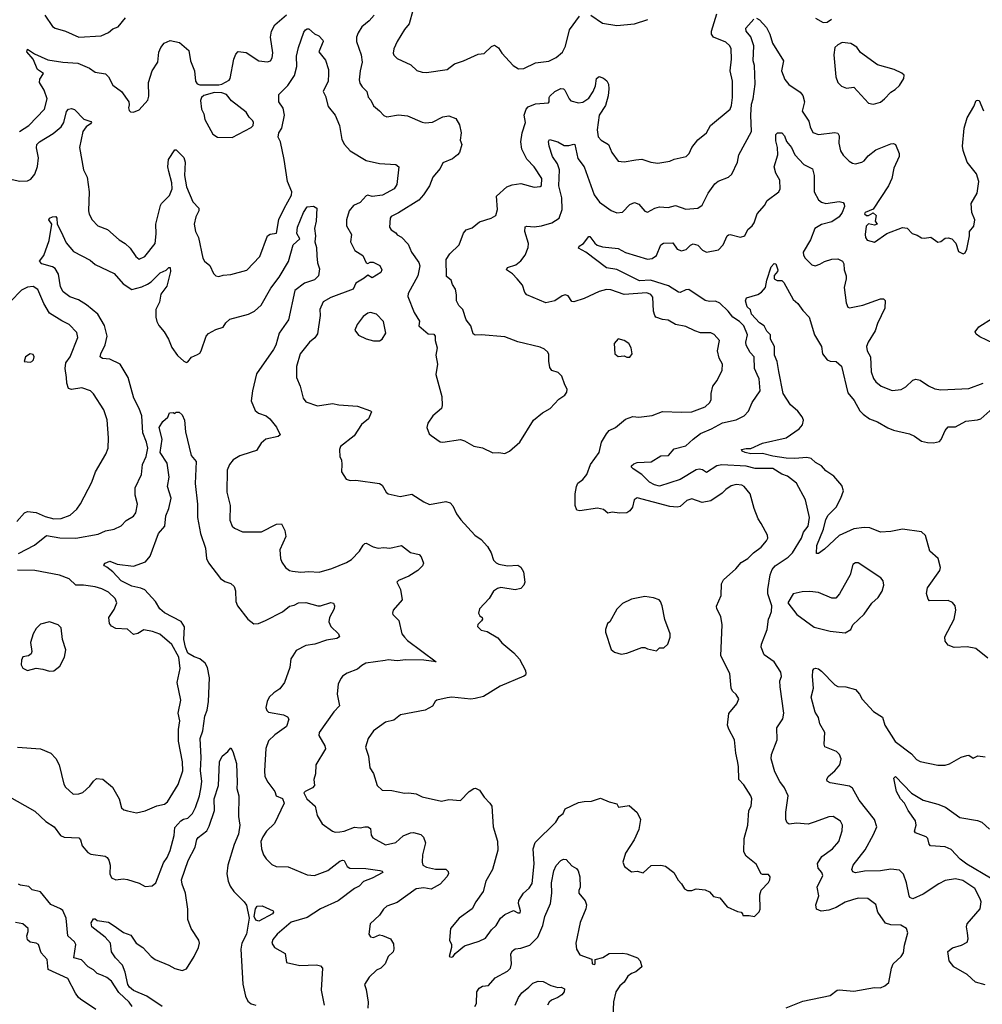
# Model space of a CAD drawing. Extents: x 1690054 to 1842981, y 782881 to 914114.
# Tile 575 of 656: x 1791043 to 1797577, y 868550 to 875233. Entities that reach past the tile are written whole.
import ezdxf

# ---------------------------------------------------------------- set-up
doc = ezdxf.new("R2010")
doc.units = 0

msp = doc.modelspace()

# ---------------------------------------------------------------- linework, layer by layer
at = {"layer": '0CON10XD'}
for points in [[(1791916.2, 874806.2), (1791941.8, 874885), (1791980, 874945), (1791987.3, 875012.7), (1792002, 875045), (1792023.8, 875075), (1792065, 875092.5), (1792127.7, 875077.7), (1792192, 875025), (1792203.1, 874955), (1792230, 874885), (1792236.9, 874815), (1792248, 874798), (1792265, 874790.5), (1792395, 874791.1), (1792415, 874795.6), (1792465, 874822.9), (1792471.9, 874835), (1792495.5, 874964.5), (1792510.3, 874999.7), (1792525, 875016.7), (1792579.5, 875009.5), (1792665, 874954), (1792725, 874946.2), (1792745, 874953.8), (1792757.5, 874975), (1792761.7, 875008.3), (1792744.6, 875114.6), (1792751.2, 875155), (1792775, 875199.2), (1792855, 875266.2)], [(1793448, 875265), (1793415.6, 875225), (1793365.6, 875185), (1793340, 875145), (1793330, 875115), (1793329.2, 875085), (1793359.6, 874995), (1793367.9, 874945), (1793353.1, 874885), (1793347.3, 874825), (1793351.8, 874801.8), (1793366.7, 874776.7), (1793400, 874745), (1793408.3, 874708.3), (1793427, 874687), (1793445, 874648), (1793486.2, 874615), (1793515, 874582.5), (1793535, 874573.3), (1793615, 874588.1), (1793675, 874581.5), (1793775, 874536.7), (1793795, 874533.3), (1793845, 874538.1), (1793915, 874573.1), (1793955, 874581.4), (1794002.4, 874562.4), (1794029.2, 874519.2), (1794040.5, 874465), (1794033.6, 874415), (1794043.5, 874385), (1794027.2, 874332.8), (1794014, 874315), (1793980.2, 874289.8), (1793915, 874261.2), (1793896.6, 874223.4), (1793848, 874165), (1793825.6, 874105), (1793783.6, 874043.6), (1793751.7, 874008.3), (1793615, 873921.2), (1793565, 873897.5), (1793557.5, 873885), (1793553.8, 873825), (1793565, 873806.7), (1793595.9, 873785.9), (1793605, 873772.5), (1793635, 873757.5), (1793680.6, 873710.6), (1793701.4, 873655), (1793752.5, 873585), (1793758.3, 873561.7), (1793744.4, 873495), (1793680, 873375), (1793678, 873355), (1793720, 873245), (1793756.4, 873186.4), (1793752.5, 873155), (1793815, 873100), (1793855, 873097.5), (1793862.5, 873085), (1793863.3, 873055), (1793876.2, 873005), (1793866.7, 872955), (1793878.8, 872895), (1793867.5, 872825), (1793908.8, 872675), (1793911.2, 872615), (1793906.8, 872593.2), (1793846.7, 872545), (1793812.5, 872495), (1793806.7, 872465), (1793822.5, 872422.5), (1793835, 872410), (1793897.3, 872367.3), (1793915.6, 872364.4), (1794035, 872384), (1794062.5, 872375), (1794125, 872338.8), (1794185, 872326.7), (1794255, 872292.5), (1794295, 872296.2), (1794335, 872287.5), (1794366.4, 872303.6), (1794437.5, 872365), (1794530, 872515), (1794592.5, 872565), (1794643.3, 872595), (1794702.3, 872657.7), (1794742.5, 872685), (1794757.5, 872705), (1794760, 872725), (1794742.5, 872755), (1794723.6, 872813.6), (1794698.3, 872838.3), (1794655, 872852.5), (1794641.7, 872871.7), (1794633.6, 872916.4), (1794635, 872960), (1794627.3, 872977.3), (1794605, 872996.2), (1794575, 873011.2), (1794425, 873047.1), (1794335, 873080), (1794175, 873094.2), (1794135, 873092), (1794121.2, 873101.2), (1794104.2, 873154.2), (1794073.3, 873195), (1794050, 873265), (1794023.9, 873293.9), (1794007.5, 873325), (1794008.8, 873365), (1794001.2, 873405), (1793981.2, 873435), (1793972.5, 873465), (1793940.7, 873490.7), (1793937.5, 873605), (1793962.5, 873645), (1794025.6, 873704.4), (1794055, 873783.3), (1794072.3, 873807.7), (1794115, 873821.2), (1794165, 873860), (1794243.9, 873886.1), (1794273.8, 873905), (1794285.8, 873945), (1794280, 874035), (1794350.4, 874099.6), (1794385, 874111.9), (1794445, 874121.1), (1794535, 874096.2), (1794575, 874100), (1794585, 874107.5), (1794587.5, 874155), (1794534.4, 874235), (1794486, 874286), (1794451.5, 874355), (1794445.3, 874405), (1794453.9, 874465), (1794475.4, 874535), (1794467.2, 874585), (1794480.8, 874625), (1794495, 874641.5), (1794545, 874662.5), (1794631.2, 874668.8), (1794637.5, 874675), (1794636.2, 874705), (1794641.2, 874715), (1794675, 874745.8), (1794716.4, 874766.4), (1794733.6, 874763.6), (1794742.5, 874755), (1794772, 874695), (1794783.4, 874683.4), (1794835, 874668.1), (1794865, 874673.3), (1794905, 874701.1), (1794934.5, 874745), (1794952.1, 874785), (1794957.5, 874835), (1794975, 874847.5), (1795005, 874836.9), (1795027.8, 874817.8), (1795038.6, 874795), (1795042.2, 874765), (1795036.6, 874716.6), (1795019.1, 874650.9), (1794975.7, 874584.3), (1794962.1, 874485), (1794969.1, 874439.1), (1794990.8, 874415), (1795039.2, 874385), (1795061.7, 874331.7), (1795105, 874273.8), (1795145, 874269.2), (1795225, 874281.9), (1795265, 874286.7), (1795326.5, 874266.5), (1795375, 874260), (1795455, 874273.1), (1795485, 874286.9), (1795566.2, 874305), (1795587.1, 874325), (1795605.8, 874365), (1795645, 874418.8), (1795704.3, 874465.7), (1795732, 874515), (1795866, 874625), (1795875, 874650), (1795881.5, 874705), (1795882.2, 874815), (1795864.4, 874885), (1795874.4, 874965), (1795872.2, 875035), (1795861.9, 875055), (1795835, 875080), (1795752.9, 875115), (1795737.8, 875135), (1795737.5, 875155), (1795775, 875274)], [(1793711.2, 875295), (1793686.2, 875205), (1793655, 875167.5), (1793606, 875085), (1793582.9, 875035), (1793578.6, 875005), (1793582.2, 874992.2), (1793605, 874970), (1793697.4, 874927.4), (1793739.1, 874889.1), (1793775, 874876.9), (1793805, 874874.5)], [(1794920, 875265), (1794999.1, 875209.1), (1795095, 875192.9), (1795215.6, 875204.4), (1795305.9, 875234.1)], [(1791212.8, 875262.8), (1791265, 875187.5), (1791284.6, 875174.6), (1791355, 875155.4), (1791445, 875114.5), (1791595, 875124.2), (1791645, 875147.1), (1791675, 875170.8), (1791711.2, 875185), (1791761.2, 875245)], [(1793805, 874874.5), (1793943.9, 874896.1), (1793995, 874934), (1794055, 874952.9), (1794155, 874998.8), (1794195, 875003.3), (1794245, 875051.2), (1794265, 875060), (1794292.7, 875042.7), (1794315, 875006.2), (1794393.4, 874923.4), (1794428.8, 874898.8), (1794465, 874902.5), (1794545, 874940.8), (1794635, 874950.8), (1794685, 874977.5), (1794727.2, 875012.8), (1794747.4, 875052.6), (1794775.6, 875165), (1794842.6, 875257.4)], [(1795915, 870202.5), (1795903.3, 870255), (1795895.7, 870345), (1795856.6, 870416.6), (1795848.1, 870445), (1795857, 870523), (1795910.5, 870589.5), (1795923, 870623), (1795905, 870652.5), (1795880, 870675), (1795871.2, 870695), (1795862, 870795), (1795802.5, 870915), (1795812, 871125), (1795801.7, 871181.7), (1795773.8, 871235), (1795771.7, 871251.7), (1795804.2, 871325), (1795807.1, 871405), (1795819.7, 871430.3), (1795904.2, 871505), (1795940.6, 871549.4), (1795985, 871575.7), (1796024.6, 871615.4), (1796076.5, 871653.5), (1796111.9, 871695), (1796120, 871715), (1796118.6, 871735), (1796075, 871814.2), (1796055.6, 871845), (1796028.6, 871915), (1796001.4, 872015), (1795960, 872065), (1795945, 872074.2), (1795905, 872077.5), (1795871.7, 872068.3), (1795835.7, 872044.3), (1795811.7, 872018.3), (1795735, 871967.8), (1795675, 871956.9), (1795605, 871981.4), (1795571.4, 871968.6), (1795525, 871928.6), (1795505, 871923.3), (1795455, 871927.8), (1795235, 871988.1), (1795214, 871975), (1795202, 871925), (1795185, 871898.8), (1795165, 871886.2), (1795115, 871884), (1795065, 871890.6), (1795034.5, 871884.5), (1795005, 871909.4), (1794965, 871917.5), (1794845, 871899.2), (1794825, 871903.3), (1794812.5, 871935), (1794812.5, 872015), (1794821.2, 872065), (1794831.7, 872088.3), (1794865, 872112), (1794891.4, 872145), (1794918.1, 872215), (1794975.7, 872295), (1794991.9, 872365), (1795025, 872421.2), (1795045, 872444), (1795086.7, 872465), (1795155, 872522), (1795205, 872540.8), (1795245, 872536), (1795335, 872545.8), (1795405, 872574.3), (1795535, 872568.5), (1795605, 872572.5), (1795694.5, 872605.5), (1795726.2, 872635), (1795736, 872655), (1795736, 872695), (1795746.7, 872745), (1795776.2, 872785), (1795810.6, 872855), (1795812.7, 872895), (1795790, 872935), (1795780, 872985), (1795792, 873055), (1795755.9, 873095.9), (1795735, 873107.5), (1795665, 873108), (1795625, 873122), (1795565, 873150), (1795495, 873164.2), (1795445, 873194.3), (1795405, 873197.5), (1795361.2, 873215), (1795353.1, 873225), (1795345.7, 873255.7), (1795339.6, 873349.6), (1795326.9, 873366.9), (1795299.7, 873379.7), (1795145, 873367.3), (1795055, 873399.6), (1795025, 873402.7), (1794975, 873389.1), (1794875, 873341.4), (1794805, 873318), (1794791.4, 873321.4), (1794765, 873358.8), (1794745, 873366), (1794725, 873359.4), (1794675, 873325.6), (1794615, 873311.8), (1794485.7, 873365.7), (1794470.9, 873380.9), (1794455, 873431.2), (1794420, 873475), (1794387.4, 873507.4), (1794346.2, 873535), (1794355, 873550.8), (1794410, 873570), (1794445, 873597.5), (1794474.4, 873635), (1794493.6, 873686.4), (1794496.9, 873715), (1794470.6, 873795), (1794473.3, 873826.7), (1794485, 873831.4), (1794535, 873828.2), (1794585, 873833.8), (1794655.9, 873854.1), (1794704.6, 873885.4), (1794725.9, 873944.1), (1794723, 874025), (1794701.7, 874105), (1794707, 874215), (1794694.1, 874254.1), (1794659.6, 874305), (1794635.9, 874374.1), (1794632.7, 874407.3), (1794640, 874420), (1794695, 874403.1), (1794739.1, 874379.1), (1794771.2, 874378.8), (1794805, 874389.4), (1794810, 874385), (1794831.7, 874291.7), (1794875, 874233.8), (1794941.8, 874045), (1794978.6, 873995), (1795057.6, 873937.6), (1795095, 873923.3), (1795134.4, 873925.6), (1795185, 873978.1), (1795215, 873992), (1795245, 873982), (1795285, 873933.8), (1795305, 873926.2), (1795353.3, 873955), (1795385, 873964), (1795445, 873958.6), (1795495, 873971.1), (1795565, 873948), (1795645, 873953.6), (1795674.4, 873975), (1795715, 874056.2), (1795761.2, 874118.8), (1795783.2, 874136.8), (1795855, 874164), (1795876.2, 874185), (1795914.2, 874265), (1795924.4, 874315), (1796010.8, 874475), (1796004.7, 874585), (1796009.1, 874660.9), (1796020.3, 874695), (1796034.6, 874795), (1796031.4, 874921.4), (1796021.3, 874955), (1796025.7, 875055), (1796005, 875116.2), (1795974.6, 875155), (1795971.1, 875175), (1796025, 875236.9)], [(1796045, 875244.3), (1796065, 875232.5), (1796111.1, 875181.1), (1796134.6, 875134.6), (1796152.1, 875075), (1796227.8, 874955), (1796214.5, 874885), (1796236.3, 874826.3), (1796262.6, 874792.6), (1796340.5, 874740.5), (1796358.5, 874718.5), (1796369.1, 874675), (1796355, 874613.3), (1796400, 874545), (1796408.8, 874505), (1796426.4, 874466.4), (1796465, 874453.8), (1796575, 874467.1), (1796595, 874463.1), (1796604.5, 874445), (1796602.5, 874395), (1796615, 874344), (1796633, 874313), (1796672.4, 874272.4), (1796695, 874258.6), (1796715, 874255.6), (1796760, 874265), (1796775.4, 874274.6), (1796801.4, 874308.6), (1796855, 874350.5), (1796955, 874391.4), (1796975, 874393.8), (1796986.9, 874386.9), (1797011.4, 874325), (1797011.4, 874305), (1796975.6, 874225), (1796963.1, 874155), (1796940.8, 874105), (1796835, 873946.7), (1796782.5, 873925), (1796777.5, 873915), (1796790, 873905), (1796805, 873903.3), (1796835, 873922.5), (1796857, 873903), (1796850, 873865), (1796862.5, 873845), (1796845, 873837.5), (1796805, 873846.7), (1796788.3, 873831.7), (1796782, 873775), (1796783.8, 873755), (1796795, 873737.5), (1796845, 873723.8), (1796928.8, 873781.2), (1797035, 873823.3), (1797067.7, 873817.7), (1797101.7, 873781.7), (1797135, 873771.2), (1797165, 873753.3), (1797185, 873750), (1797226.4, 873756.4), (1797275, 873723.8), (1797295, 873726.7), (1797325, 873750), (1797345, 873752.5), (1797370, 873745), (1797397, 873717), (1797415, 873660), (1797447, 873643), (1797459.3, 873650.7), (1797472.5, 873675), (1797488.8, 873765), (1797488.8, 873795), (1797519.3, 873830.7), (1797526.2, 873875), (1797506.2, 873925), (1797502, 873985), (1797542, 874055), (1797554.2, 874135), (1797536.2, 874186.2), (1797473.8, 874265), (1797447.1, 874345), (1797442.9, 874375), (1797453.5, 874496.5), (1797475, 874566), (1797520, 874645), (1797535, 874683.8), (1797545, 874688), (1797555, 874683.8), (1797585.8, 874615)], [(1796445, 875243.8), (1796496.4, 875213.6), (1796523.6, 875216.4), (1796553.6, 875236.4)], [(1790864.5, 874175.5), (1791045, 874136.9), (1791095, 874140), (1791119.3, 874150.7), (1791145.4, 874184.6), (1791163.6, 874236.4), (1791171.2, 874295), (1791157.6, 874362.4), (1791158.5, 874385), (1791177.1, 874405), (1791269.8, 874460.2), (1791325, 874506), (1791342.2, 874535), (1791359.7, 874610.3), (1791374.1, 874625.9), (1791395, 874630), (1791415, 874624.2), (1791478.8, 874558.8), (1791525, 874541.2), (1791530, 874535), (1791524.2, 874525.8), (1791493.3, 874506.7), (1791472.5, 874475), (1791448.1, 874365), (1791475.6, 874215), (1791500, 874165), (1791514.3, 874065), (1791510.8, 873935), (1791515, 873912.5), (1791535.7, 873875.7), (1791573.3, 873835), (1791638, 873808), (1791718.6, 873738.6), (1791759.2, 873715), (1791792.4, 873682.4), (1791831.2, 873625), (1791855, 873606.7), (1791893.2, 873626.8), (1791962.5, 873715), (1791969.8, 873780.2), (1791967.2, 873845), (1791997.9, 873972.1), (1792005, 873986.2), (1792060.6, 874039.4), (1792077.8, 874085), (1792076.5, 874125), (1792055, 874202.5), (1792049.1, 874235), (1792053.1, 874285), (1792095, 874350), (1792105, 874350), (1792156.8, 874296.8), (1792165.4, 874265.4), (1792162.7, 874175), (1792175, 874098.8), (1792217.3, 873997.3), (1792260, 873955), (1792260, 873935), (1792237.5, 873895), (1792226.2, 873845), (1792236, 873795), (1792256, 873755), (1792286.7, 873615), (1792297.5, 873595), (1792332.5, 873565), (1792359.3, 873509.3), (1792375, 873493.8), (1792395, 873490), (1792425, 873500), (1792475, 873503.3), (1792585, 873532.5), (1792672, 873625), (1792725.5, 873765), (1792742.7, 873777.3), (1792785.7, 873785), (1792802.3, 873877.7), (1792838.5, 873951.5), (1792888.2, 874041.8), (1792891.2, 874065), (1792861.2, 874135), (1792837.9, 874285), (1792812.2, 874405), (1792797.1, 874435), (1792801.8, 874465), (1792822.4, 874497.6), (1792840, 874585), (1792831.9, 874631.9), (1792802, 874675), (1792801.2, 874725), (1792863.7, 874786.3), (1792907.5, 874855), (1792924.6, 874915), (1792922.5, 874985), (1792935.4, 875045), (1792972, 875148), (1792982.5, 875165), (1792995, 875172), (1793005, 875170.8), (1793045, 875138), (1793074.1, 875124.1), (1793101.2, 875095), (1793102, 875085), (1793072.9, 875015), (1793117.7, 874957.7), (1793138.8, 874895), (1793140, 874865), (1793137.5, 874815), (1793102.5, 874745), (1793119.4, 874715), (1793136, 874645), (1793184, 874585), (1793214.3, 874514.3), (1793230.3, 874420.3), (1793248, 874385), (1793285, 874342.5), (1793395, 874278), (1793485, 874256.5), (1793595, 874249.2), (1793616.2, 874235), (1793602.5, 874115), (1793584, 874085), (1793505, 874043.1), (1793435, 874033.9), (1793405, 874041.1), (1793395, 874037.8), (1793355, 873993.2), (1793307.6, 873972.4), (1793279.6, 873935), (1793261.5, 873875), (1793261.1, 873835), (1793294.4, 873775), (1793288.9, 873725), (1793317.3, 873667.3), (1793371.7, 873631.7), (1793395, 873583.3), (1793405, 873577.5), (1793422.1, 873587.9), (1793441.9, 873588.1), (1793486.9, 873565), (1793500, 873535), (1793495, 873516.7), (1793435, 873482), (1793405, 873500), (1793381.1, 873478.9), (1793324.5, 873445.5), (1793306.7, 873405), (1793155, 873347.5), (1793102.3, 873317.7), (1793080, 873265), (1793082.5, 873225), (1793065, 873100.8), (1793046.3, 873073.7), (1793010.6, 873045), (1792945.8, 872965), (1792921.2, 872878.8), (1792922, 872805), (1792945.8, 872745.8), (1792967.5, 872665), (1792985, 872640), (1793065, 872611.9), (1793165, 872628.9), (1793208.9, 872618.9), (1793335, 872610), (1793425, 872578.8), (1793430.7, 872570.7), (1793410, 872525), (1793363.8, 872486.2), (1793312.4, 872407.6), (1793220, 872335), (1793213.8, 872315), (1793217, 872267), (1793226.7, 872245), (1793230, 872215), (1793227.5, 872165), (1793260, 872115), (1793285, 872106), (1793325, 872108.6), (1793485.4, 872085.4), (1793503.5, 872073.5), (1793530, 872025), (1793544.2, 872014.2), (1793625, 871995.8), (1793705, 872012), (1793785, 871960), (1793825, 871943.3), (1793935, 871962), (1793964.3, 871954.3), (1793983.2, 871933.2), (1794008.8, 871878.8), (1794038.3, 871838.3), (1794131.2, 871735), (1794175, 871704), (1794218.3, 871658.3), (1794244.2, 871615), (1794259.4, 871565), (1794276.2, 871546.2), (1794295, 871536.9), (1794355, 871526.4), (1794425, 871531.2), (1794445, 871516.7), (1794462.5, 871485), (1794472.5, 871415), (1794465.8, 871395), (1794445, 871371.2), (1794405, 871363.8), (1794308.3, 871378.3), (1794285, 871372), (1794258.8, 871355), (1794230, 871305), (1794163.3, 871235), (1794157.5, 871205), (1794167, 871187), (1794182.5, 871175), (1794183.3, 871165), (1794178.3, 871151.7), (1794153, 871127), (1794150, 871115), (1794175, 871090), (1794215, 871080), (1794287.3, 871037.3), (1794314.5, 871004.5), (1794398, 870935), (1794435, 870893.3), (1794475.8, 870815), (1794478, 870795), (1794475, 870783.3), (1794465, 870776.2), (1794305, 870709.4), (1794190.2, 870639.8), (1794135.4, 870625.4), (1794105, 870621.5), (1793975, 870634.4), (1793945, 870630.6), (1793875, 870613.3), (1793863.3, 870605), (1793845, 870573.3), (1793795, 870546.7), (1793627.5, 870515), (1793582.3, 870477.7), (1793525, 870463.8), (1793444.3, 870405.7), (1793407.5, 870355), (1793390, 870295), (1793410, 870235), (1793419.2, 870155), (1793445, 870117.5), (1793470, 870035), (1793504.1, 870004.1), (1793568.3, 870001.7), (1793655, 869982), (1793685, 869986), (1793735, 869977.5), (1793775, 869958), (1793905, 869928.8), (1793955, 869940), (1794035.9, 869934.1), (1794093.3, 869995), (1794126.2, 870013.8), (1794136.1, 870016.1), (1794165, 870003.3), (1794195.9, 869955.9), (1794235, 869916.2), (1794247.5, 869895), (1794255.8, 869755), (1794286.3, 869656.3), (1794288.9, 869595), (1794251.1, 869465), (1794207.5, 869385), (1794188, 869315), (1794139.2, 869245), (1794115, 869197.5), (1794025, 869133.8), (1793966, 869065), (1793960, 868985), (1793973.3, 868955), (1793973.8, 868935), (1793957.5, 868875), (1793975, 868868.8), (1793985, 868873.8), (1793998, 868895), (1794062.8, 868947.2), (1794162.3, 868977.7), (1794205, 868998.8), (1794245.7, 869055), (1794276.5, 869085), (1794306.4, 869133.6), (1794335, 869158.8), (1794395, 869187.5), (1794425, 869169.6), (1794440, 869170), (1794443.1, 869185), (1794428.6, 869235), (1794431.4, 869255), (1794462.5, 869305), (1794500.9, 869339.1), (1794520.3, 869369.7), (1794534.4, 869504.4), (1794527.5, 869605), (1794541.1, 869648.9), (1794682, 869785), (1794705.7, 869824.3), (1794732, 869845), (1794744.3, 869875.7), (1794835, 869918.6), (1794875, 869926.9), (1794925, 869928), (1794985, 869950), (1795045, 869923.3), (1795095, 869910), (1795108.3, 869888.3), (1795178.8, 869898.8), (1795235, 869852.5), (1795255.8, 869805), (1795246.1, 869736.1), (1795213.2, 869666.8), (1795154, 869575), (1795137.5, 869515), (1795147.5, 869485), (1795195, 869450), (1795235, 869453.3), (1795275, 869443.3), (1795328.3, 869491.7), (1795395, 869493.3), (1795426.4, 869486.4), (1795482.5, 869445), (1795511.7, 869391.7), (1795535, 869367.5), (1795555, 869332.5), (1795575, 869322.5), (1795605, 869322.5), (1795635, 869332.5), (1795695, 869327.5), (1795725, 869312.5), (1795751.7, 869281.7), (1795795, 869272.5), (1795845, 869212.5), (1795915, 869180), (1795940, 869175), (1795950, 869165), (1795951.7, 869151.7), (1795995, 869152.5), (1796030, 869145), (1796063, 869177), (1796070, 869195), (1796067, 869293), (1796076.7, 869325), (1796125, 869376.2), (1796135.4, 869394.6), (1796137.3, 869415), (1796125, 869430), (1796085, 869430), (1796075.8, 869435.8), (1796041.7, 869501.7), (1795974, 869555), (1795958.6, 869585), (1795960, 869675), (1795984.4, 869765.6), (1795992.9, 869865), (1796008, 869895), (1796012.5, 869945), (1796005.5, 869965.5), (1795958.7, 870038.7), (1795924.2, 870075), (1795922.5, 870165), (1795915, 870202.5)], [(1796835, 874660), (1796855, 874664), (1796885, 874674), (1796913.3, 874695), (1796955, 874741.2), (1796985, 874758.8), (1797015, 874786.2), (1797044, 874835), (1797045.7, 874855.7), (1797029.7, 874869.7), (1796977.5, 874895), (1796865, 874926.7), (1796750, 875010), (1796725, 875047.5), (1796685, 875072.5), (1796625, 875077.5), (1796596.4, 875063.6), (1796576.4, 875043.6), (1796568, 874995), (1796582, 874845), (1796595, 874807.5), (1796621.7, 874781.7), (1796655, 874767.5), (1796705, 874776.2), (1796805, 874666.2), (1796835, 874660)], [(1791041.8, 874475), (1791104.1, 874515.9), (1791212.2, 874625), (1791229.6, 874695), (1791209.7, 874755), (1791176.5, 874806.5), (1791179.7, 874830.3), (1791205, 874867.5), (1791164, 874895), (1791134.4, 874964.4), (1791091.2, 875015), (1791095, 875032.5), (1791142.4, 875002.4), (1791235, 874960.9), (1791335, 874944.2), (1791438.6, 874938.6), (1791516.7, 874905), (1791555, 874878), (1791625, 874865.8), (1791645, 874846), (1791675, 874789.2), (1791734.2, 874745), (1791784, 874675), (1791786.7, 874655), (1791780.8, 874635), (1791785, 874617.5), (1791795, 874606.7), (1791815, 874606.2), (1791855, 874621.2), (1791912.8, 874687.2), (1791918.6, 874715), (1791916.2, 874806.2)], [(1792485, 874433.3), (1792615, 874502.5), (1792626.7, 874515), (1792630, 874535), (1792625, 874547.5), (1792601.2, 874571.2), (1792581.2, 874605), (1792481.7, 874681.7), (1792446.4, 874726.4), (1792415, 874737.1), (1792365, 874739.2), (1792291.9, 874718.1), (1792277.1, 874705), (1792269.5, 874685), (1792275.9, 874625.9), (1792291.8, 874595), (1792300, 874555), (1792355, 874456.7), (1792385, 874436.2), (1792485, 874433.3)], [(1795677.2, 872177.2), (1795655, 872182.9), (1795635, 872177.2), (1795525, 872111), (1795385, 872066.7), (1795350.8, 872075), (1795316.9, 872095), (1795265.6, 872145), (1795206, 872185), (1795196, 872195), (1795196.2, 872205), (1795211.7, 872218.3), (1795235, 872226.9), (1795328.3, 872231.7), (1795395, 872272.5), (1795445.6, 872274.4), (1795485, 872320), (1795565, 872340), (1795613.7, 872386.3), (1795665, 872423.9), (1795739.4, 872455), (1795813.8, 872496.2), (1795905, 872516.7), (1795961.2, 872545), (1795989.2, 872575), (1796014.2, 872635), (1796070, 872715), (1796062.7, 872795), (1796049.1, 872825), (1796030.7, 872865), (1796027.3, 872945), (1796001.2, 872975), (1795973.9, 873025), (1795971.5, 873045), (1795982.2, 873095), (1795958.8, 873155), (1795929.7, 873185), (1795883.3, 873213.4), (1795852.1, 873255), (1795795, 873308.2), (1795765, 873323.4), (1795725, 873319.4), (1795695, 873326.7), (1795585, 873400.8), (1795565, 873400.3), (1795525, 873381.9), (1795515, 873382.9), (1795447.1, 873427.1), (1795325, 873464.3), (1795250.9, 873460.9), (1795095, 873538.5), (1795025, 873548.1), (1794885, 873655.6), (1794835, 873682.5), (1794841.2, 873695), (1794870, 873715), (1794905, 873762.5), (1794911.7, 873761.7), (1794945.6, 873715.6), (1794963.4, 873703.4), (1794998.3, 873691.7), (1795105, 873680.8), (1795155, 873652.2), (1795305, 873608.5), (1795335, 873611.9), (1795365, 873633.1), (1795395.6, 873705), (1795413.2, 873716.8), (1795475, 873718.1), (1795504.5, 873674.5), (1795534.4, 873664.4), (1795566.2, 873673.8), (1795597, 873703), (1795615, 873711.9), (1795645, 873703.5), (1795678.1, 873668.1), (1795705, 873655.5), (1795785, 873671.4), (1795817.5, 873705), (1795845, 873766.7), (1795855, 873773.8), (1795865, 873776.2), (1795935, 873757.5), (1795965, 873766.2), (1795985, 873810), (1796015, 873834.2), (1796029.1, 873855), (1796049.2, 873915), (1796098.9, 873971.1), (1796116, 874005), (1796195.9, 874064.1), (1796204.2, 874085.8), (1796201.8, 874145), (1796175, 874192), (1796163.8, 874235), (1796189.1, 874315), (1796186.7, 874365), (1796175, 874410), (1796174.3, 874455), (1796187.5, 874465), (1796215, 874465.6), (1796234.2, 874445), (1796246.9, 874406.9), (1796280.9, 874365), (1796304.4, 874315), (1796365, 874250.8), (1796425, 874220), (1796435.4, 874175), (1796434.7, 874065), (1796465, 874011.5), (1796485, 873994.5), (1796515, 873984.5), (1796605, 873999.2), (1796632.5, 873992.5), (1796640, 873980), (1796640.6, 873965), (1796625.4, 873925), (1796604.5, 873895), (1796555, 873861.7), (1796485, 873842.7), (1796440, 873815), (1796410.4, 873739.6), (1796360.4, 873655), (1796362.2, 873635), (1796374.5, 873614.5), (1796419.7, 873569.7), (1796442.4, 873562.4), (1796475, 873572.9), (1796505, 873592.5), (1796555, 873608.6), (1796595, 873609.4), (1796627.5, 873595), (1796637.8, 873575), (1796640, 873535), (1796652.2, 873495), (1796653.3, 873475), (1796639.2, 873415), (1796651.7, 873311.7), (1796665, 873282.5), (1796675, 873277.5), (1796765, 873296.2), (1796885, 873339.2), (1796905, 873338), (1796917.1, 873327.1), (1796914.3, 873275), (1796865, 873171.2), (1796849.3, 873120.7), (1796802.3, 873045), (1796791.5, 873015), (1796794.5, 872985), (1796818.9, 872945), (1796823.1, 872843.1), (1796838.3, 872798.3), (1796854.2, 872775), (1796890, 872745), (1796965, 872715.8), (1797026.8, 872723.2), (1797057.9, 872742.1), (1797105, 872786), (1797125, 872794.2), (1797155, 872787.1), (1797211.7, 872748.3), (1797255, 872727.1), (1797295, 872720.6), (1797485, 872730), (1797583.1, 872766.9)], [(1791800.3, 872729.7), (1791780, 872805), (1791725, 872895.6), (1791655, 872928.9), (1791605, 872933.3), (1791590, 872945), (1791592.9, 872965), (1791623.1, 873026.9), (1791636.4, 873085), (1791618.4, 873158.4), (1791573.6, 873235), (1791497.1, 873297.1), (1791441.7, 873331.7), (1791383.1, 873353.1), (1791338.8, 873385), (1791319.1, 873419.1), (1791305.6, 873505), (1791284.5, 873544.5), (1791266.4, 873556.4), (1791193.8, 873575), (1791176.7, 873595), (1791207.7, 873632.3), (1791243.1, 873735), (1791261.2, 873845), (1791241.2, 873875), (1791246.2, 873885), (1791265, 873896), (1791287.7, 873897.7), (1791295.8, 873885), (1791298, 873845), (1791325, 873792.5), (1791358.9, 873718.9), (1791408.9, 873658.9), (1791521.1, 873601.1), (1791555, 873570.6), (1791685, 873509.4), (1791745, 873440), (1791805, 873402.7), (1791871.1, 873418.9), (1791911.1, 873438.9), (1791935.5, 873454.5), (1791996.2, 873515), (1792036.1, 873533.9), (1792055, 873550), (1792065, 873550), (1792066, 873525), (1792040.8, 873425), (1792000.7, 873369.3), (1791991.8, 873315), (1791967.3, 873265), (1791967.7, 873215), (1791974.6, 873185), (1791987.3, 873157.3), (1792024.4, 873114.4), (1792054, 873065), (1792075, 873008.8), (1792115, 872953.3), (1792157.5, 872915), (1792175, 872906.7), (1792185, 872911.2), (1792208.6, 872941.4), (1792249.3, 872960.7), (1792265, 872969.2), (1792275.7, 872985), (1792309.2, 873085), (1792325, 873102), (1792375, 873131.2), (1792425, 873146.7), (1792441.4, 873175), (1792470.1, 873199.9), (1792595, 873233.3), (1792636.9, 873255), (1792682.1, 873295), (1792748.2, 873411.8), (1792803.4, 873486.6), (1792867.1, 873592.9), (1792898.8, 873705), (1792943.8, 873745), (1792925, 873782.5), (1792929.5, 873825), (1792970, 873925), (1792995, 873964), (1793036.4, 873966.4), (1793060, 873955), (1793055.5, 873864.5), (1793044, 873815), (1793050.8, 873765), (1793046.1, 873726.1), (1793057.5, 873687.5), (1793059.6, 873629.6), (1793063.4, 873583.4), (1793078.3, 873541.7), (1793070, 873495), (1793045, 873468.1), (1792975, 873444.5), (1792910, 873395), (1792868.6, 873195), (1792803.5, 873106.5), (1792781.5, 873025), (1792766.6, 872993.4), (1792649.8, 872830.2), (1792623.3, 872715), (1792614.2, 872645), (1792641.2, 872581.2), (1792663, 872563), (1792715, 872544), (1792741.2, 872525), (1792785, 872466.7), (1792811.2, 872415), (1792796.7, 872405), (1792713.7, 872386.4), (1792682.3, 872357.7), (1792650, 872310), (1792615, 872297.5), (1792536.4, 872273.6), (1792492, 872245), (1792466.6, 872213.4), (1792451.9, 872175), (1792450, 872025), (1792471.1, 871935), (1792470, 871835), (1792485.8, 871795.8), (1792500.9, 871780.9), (1792555, 871757.5), (1792685, 871757.8), (1792785, 871810), (1792820.7, 871810.7), (1792843.3, 871765), (1792848.8, 871725), (1792809.2, 871635), (1792814.2, 871575), (1792821.7, 871551.7), (1792846.7, 871515), (1792874.1, 871494.1), (1792895, 871488.8), (1792952.2, 871482.2), (1793005, 871486.9), (1793075, 871483.1), (1793162.2, 871507.8), (1793261.7, 871548.3), (1793295, 871568.1), (1793350, 871625), (1793374.5, 871665.5), (1793385, 871678), (1793395, 871680), (1793442.5, 871655), (1793475, 871646), (1793515, 871651.4), (1793555.8, 871645.8), (1793635, 871664), (1793695, 871617.5), (1793755, 871603.3), (1793767.7, 871587.7), (1793784.2, 871545), (1793777.5, 871525), (1793745.3, 871494.7), (1793685, 871456.7), (1793615, 871427.5), (1793603.8, 871415), (1793628.8, 871365), (1793640, 871295), (1793578.8, 871225), (1793573.8, 871205), (1793576.7, 871195), (1793615.6, 871155.6), (1793637.8, 871065), (1793655, 871040.8), (1793675, 871018.8), (1793870, 870875), (1793785, 870885.8), (1793665, 870887.7), (1793605, 870880.4), (1793545, 870888.2), (1793524.2, 870884.2), (1793393.3, 870865), (1793365, 870850), (1793335, 870823.8), (1793265, 870796.7), (1793235, 870776.7), (1793225, 870762.5), (1793204.2, 870725.8), (1793198.1, 870655), (1793214, 870575), (1793175, 870534), (1793076, 870395), (1793074.2, 870374.2), (1793115, 870303.3), (1793117.8, 870285), (1793053.3, 870175), (1793050, 870115), (1793040, 870075), (1793043.8, 870035), (1793030.7, 870019.3), (1792980.9, 869995), (1792972.5, 869985), (1792992.2, 869945), (1793048.1, 869895), (1793062.3, 869832.3), (1793095.9, 869775.9), (1793165, 869724), (1793185, 869717.5), (1793215, 869719.4), (1793245, 869724.5), (1793315, 869752.7), (1793355, 869747.7), (1793384.7, 869755.3), (1793405, 869753.5), (1793425, 869743.3), (1793428.5, 869698.5), (1793440.2, 869680.2), (1793525, 869632.5), (1793595, 869647.5), (1793645, 869694.4), (1793695, 869713.1), (1793715, 869715.6), (1793765, 869702), (1793784.2, 869684.2), (1793798.1, 869645), (1793777.9, 869565), (1793774.5, 869514.5), (1793779.2, 869495), (1793805, 869480.5), (1793865, 869468.1), (1793936.4, 869466.4), (1793951.7, 869451.7), (1793952.5, 869435), (1793941.2, 869415), (1793898, 869365), (1793835, 869331.1), (1793785, 869340), (1793735, 869334.5), (1793605, 869240), (1793534.3, 869215), (1793512.9, 869195), (1793485.5, 869154.5), (1793422.5, 869095), (1793413.3, 869025), (1793425, 869006.7), (1793445, 869004.3), (1793485, 869021.4), (1793505, 869017.1), (1793558.8, 868995), (1793581.2, 868961.2), (1793582.9, 868925), (1793577.1, 868905), (1793543.1, 868875), (1793523.1, 868825), (1793495, 868795.7), (1793465, 868780.6), (1793414.2, 868735), (1793383.8, 868685), (1793395, 868650), (1793408.1, 868565), (1793406.4, 868523.6)], [(1797615, 870899.4), (1797532.5, 870965), (1797475, 870975.6), (1797385, 870972.2), (1797345, 870987.1), (1797325.6, 871015), (1797322.5, 871045), (1797384.6, 871165), (1797396.5, 871225), (1797391.9, 871255), (1797375, 871277.5), (1797345, 871291.5), (1797218.3, 871288.3), (1797209.1, 871299.1), (1797198.8, 871338.8), (1797203.9, 871376.1), (1797288.9, 871495), (1797292.2, 871515), (1797277.1, 871575), (1797220, 871625), (1797192, 871732), (1797165, 871756.9), (1797035, 871774.3), (1796955, 871759.4), (1796885, 871754.4), (1796813, 871783), (1796773.9, 871786.1), (1796705, 871776.2), (1796605, 871732.9), (1796505, 871638.1), (1796465, 871610), (1796450.5, 871610.5), (1796454.1, 871665), (1796498.1, 871775), (1796515, 871840), (1796531, 871869), (1796585.4, 871925), (1796617.1, 871985), (1796633.5, 872035), (1796622.2, 872072.2), (1796569.2, 872135), (1796515, 872170), (1796484.3, 872205), (1796445, 872228.1), (1796415, 872255.4), (1796385, 872262.4), (1796305.3, 872255.3), (1796245, 872257.6), (1796155, 872270.3), (1796085, 872289.6), (1796005, 872286), (1795967.5, 872295), (1795947.5, 872305), (1795942.5, 872315), (1795975, 872323.3), (1796005, 872322), (1796085, 872359.2), (1796245, 872395.5), (1796334, 872455), (1796356, 872484), (1796362.5, 872515), (1796355, 872537.1), (1796325, 872575.5), (1796275, 872619.5), (1796224.7, 872695), (1796195.7, 872844.3), (1796183.3, 872913.3), (1796165.5, 872955), (1796165.6, 873015.6), (1796138.6, 873065), (1796138, 873095), (1796115, 873120), (1796095.4, 873155.4), (1796065, 873175.7), (1796010, 873235), (1796004.1, 873264.1), (1795981.2, 873285), (1795969.2, 873325), (1795975.8, 873344.2), (1796052.7, 873367.3), (1796076.9, 873383.1), (1796104, 873415), (1796114.2, 873465), (1796144.3, 873555), (1796165, 873577.5), (1796176.1, 873576.1), (1796189.2, 873535), (1796187.1, 873522.9), (1796163.1, 873496.9), (1796164, 873475), (1796185, 873462.9), (1796215, 873462.5), (1796229.5, 873449.5), (1796294, 873335), (1796325, 873307.1), (1796358.5, 873258.5), (1796401.9, 873215), (1796438.7, 873095), (1796486.3, 873015), (1796492.9, 872965), (1796523.5, 872925), (1796545, 872916.2), (1796585, 872912.2), (1796620.7, 872880.7), (1796665, 872700), (1796707.7, 872647.7), (1796745, 872578.6), (1796768.9, 872555), (1796811.1, 872525), (1796864.3, 872504.3), (1796935, 872463.1), (1796975, 872446.4), (1797082.2, 872422.2), (1797116.6, 872406.6), (1797165, 872372.5), (1797205, 872362.5), (1797245, 872360), (1797285, 872370), (1797297, 872383), (1797324.5, 872445.5), (1797345, 872468.6), (1797395, 872468.6), (1797465, 872509.1), (1797543.5, 872516.5), (1797565.9, 872524.1), (1797668.5, 872615)], [(1791023.7, 871826.3), (1791074.6, 871885.4), (1791095, 871895.5), (1791155, 871888.9), (1791215, 871861.8), (1791275, 871846.2), (1791325, 871847.5), (1791385, 871870.8), (1791430, 871910), (1791455, 871945.8), (1791532.5, 872095), (1791558.1, 872165), (1791626.9, 872285), (1791642.5, 872325), (1791645.6, 872395), (1791636.3, 872516.3), (1791614.6, 872584.6), (1791544.3, 872694.3), (1791523.3, 872715), (1791465, 872734.5), (1791395, 872723.1), (1791375, 872730), (1791363.3, 872765), (1791360, 872805), (1791351.8, 872865), (1791357, 872903), (1791385.4, 872945), (1791437.1, 873075), (1791429.7, 873109.7), (1791379.2, 873165), (1791328, 873188), (1791245, 873242.2), (1791205.8, 873305.8), (1791165, 873400.8), (1791135, 873421.4), (1791095, 873418.6), (1791055, 873398.1), (1790980.7, 873319.3)], [(1793485, 873053.8), (1793502.5, 873065), (1793527.5, 873105), (1793512, 873185), (1793465, 873233.8), (1793425, 873246), (1793405, 873241.2), (1793375, 873218.8), (1793333.8, 873165), (1793318.8, 873125), (1793342.7, 873092.7), (1793395, 873066.7), (1793445, 873054), (1793485, 873053.8)], [(1797655, 873034.4), (1797559.8, 873079.8), (1797535, 873098), (1797527.5, 873115), (1797552.6, 873147.4), (1797645, 873206.7)], [(1795185, 872942.5), (1795200, 872965), (1795193.3, 873005), (1795176.7, 873035), (1795145, 873056.2), (1795105, 873067.5), (1795077.5, 873035), (1795083.3, 872965), (1795105, 872946.7), (1795145, 872952.5), (1795165, 872942.5), (1795185, 872942.5)], [(1791115, 872907.5), (1791125, 872913.3), (1791136.2, 872925), (1791142, 872945), (1791135, 872961.2), (1791115, 872966), (1791083.3, 872945), (1791072.5, 872912.5), (1791115, 872907.5)], [(1791035, 871610.5), (1791142.6, 871667.4), (1791225, 871731.1), (1791315, 871716), (1791425, 871714.1), (1791575, 871740), (1791625, 871764.4), (1791685, 871774.3), (1791731.7, 871798.3), (1791765.9, 871834.1), (1791815, 871863.8), (1791831.2, 871885), (1791842, 871945), (1791827.1, 872005), (1791825.8, 872055), (1791870, 872145), (1791875.7, 872215), (1791901.4, 872268.6), (1791912.5, 872325), (1791904.6, 872364.6), (1791878.7, 872428.7), (1791871.9, 872545), (1791854.4, 872595), (1791817.5, 872665), (1791800.3, 872729.7)], [(1790957, 869967), (1791145, 869861.4), (1791220.7, 869790.7), (1791276, 869755), (1791320, 869695), (1791345, 869684.3), (1791445, 869680), (1791455.9, 869665.9), (1791467.5, 869625), (1791505, 869580), (1791525, 869570), (1791624.2, 869554.2), (1791636.8, 869546.8), (1791648.7, 869528.7), (1791656.9, 869495), (1791654.5, 869435), (1791665, 869409.2), (1791695, 869395.8), (1791745, 869401.4), (1791775, 869397.5), (1791855, 869371.2), (1791895, 869350), (1791943, 869353), (1791966.8, 869373.2), (1792020, 869510), (1792044.7, 869545.3), (1792065, 869594), (1792091.2, 869695), (1792095, 869748.8), (1792135.7, 869795), (1792155, 869806.4), (1792185, 869812.5), (1792215, 869845.7), (1792235.4, 869885), (1792262.9, 869965), (1792275.4, 870025), (1792279.2, 870065), (1792270, 870135), (1792274.6, 870225), (1792267.6, 870355), (1792285.3, 870405), (1792299.4, 870505), (1792315.5, 870545.5), (1792324.1, 870605), (1792331.6, 870765), (1792316.9, 870835), (1792302.4, 870865), (1792266.7, 870895), (1792227.7, 870907.7), (1792185, 870932.7), (1792167.4, 870975), (1792157.9, 871025), (1792161.9, 871111.9), (1792138.9, 871148.9), (1792025, 871206), (1791995.2, 871235), (1791965, 871284.2), (1791892.7, 871362.7), (1791865.2, 871375.2), (1791805, 871388), (1791731.9, 871425), (1791675.4, 871485.4), (1791635, 871518), (1791617.5, 871525), (1791613.6, 871533.6), (1791623.8, 871545), (1791655, 871558.1), (1791705, 871536.5), (1791815, 871522.7), (1791897.8, 871552.2), (1791928.6, 871591.4), (1791984.3, 871745), (1792027.1, 871795), (1792033.8, 871865), (1792055.6, 871915), (1792072.2, 871985), (1792046.2, 872065), (1792057.8, 872127.8), (1792043.1, 872223.1), (1791996, 872295), (1792010.9, 872385), (1791989.2, 872465), (1792015, 872506.2), (1792047.5, 872535), (1792060, 872565), (1792085, 872567.5), (1792095, 872560), (1792105, 872570), (1792125, 872570), (1792145, 872550), (1792162.5, 872515), (1792168.8, 872435), (1792206.2, 872275), (1792241.2, 872235), (1792234.6, 872085.4), (1792250, 871945), (1792250, 871855), (1792269.2, 871745), (1792304.5, 871645), (1792311.9, 871575), (1792323.6, 871546.4), (1792405, 871440.8), (1792435, 871420.8), (1792476.9, 871406.9), (1792498.8, 871385), (1792507.3, 871357.3), (1792510, 871285), (1792520.6, 871255), (1792590.8, 871165), (1792631.7, 871131.7), (1792664.3, 871134.3), (1792712, 871155), (1792827, 871213), (1792875, 871253.1), (1792905, 871259.2), (1792935, 871275.6), (1792985, 871277.5), (1793065.9, 871254.1), (1793085, 871254), (1793155, 871276.7), (1793173, 871273), (1793180, 871255), (1793178, 871235), (1793145.7, 871175), (1793141.4, 871145), (1793155.7, 871115), (1793207.5, 871065), (1793214, 871045), (1793195, 871032.2), (1793125, 871021.9), (1793045.4, 870994.6), (1792984.6, 870985.4), (1792919.7, 870950.3), (1792896, 870915), (1792884, 870895), (1792877.5, 870835), (1792840, 870735), (1792808, 870692), (1792768, 870665), (1792737.1, 870635), (1792722.2, 870605), (1792714.4, 870565), (1792720, 870545), (1792732.4, 870532.4), (1792834.5, 870514.5), (1792861.4, 870501.4), (1792869.2, 870485), (1792853.5, 870436.5), (1792775, 870379.4), (1792732.7, 870337.3), (1792714.6, 870285.4), (1792703.6, 870135), (1792707.9, 870095), (1792726.6, 870056.6), (1792774.3, 869995), (1792783.8, 869965), (1792826.3, 869946.3), (1792837.5, 869915), (1792772.4, 869777.6), (1792717.1, 869725), (1792692.6, 869687.4), (1792680.8, 869655), (1792684.2, 869605), (1792698, 869565), (1792715, 869536.7), (1792755, 869498.8), (1792784.2, 869484.2), (1792865, 869482.5), (1792995, 869428.9), (1793045, 869423.5), (1793135, 869457.8), (1793215, 869521.9), (1793235, 869528.6), (1793246, 869525), (1793266, 869485), (1793283.7, 869473.7), (1793391.4, 869471.4), (1793488.1, 869458.1), (1793503, 869453), (1793507.5, 869445), (1793436.2, 869405), (1793377.2, 869382.8), (1793347.4, 869352.6), (1793315, 869335.8), (1793205, 869252.1), (1793085, 869198.6), (1792995, 869139.4), (1792885, 869108), (1792790, 869025), (1792760.6, 868989.4), (1792754.5, 868964.5), (1792771.4, 868935), (1792845.6, 868895), (1792855, 868833.8), (1792945, 868813.1), (1793057.8, 868817.8), (1793085, 868811.4), (1793099.2, 868795), (1793088.1, 868645), (1793110.6, 868545)], [(1796245, 868525.8), (1796359.3, 868570.7), (1796545, 868608.8), (1796592.5, 868645), (1796605, 868648), (1796705, 868639.2), (1796845, 868663.8), (1796885, 868661.2), (1796915.9, 868674.1), (1796941.7, 868698.3), (1796960, 868795), (1796971.2, 868825), (1797026.7, 868875), (1797041.7, 868898.3), (1797048.1, 868951.9), (1797072, 869035), (1797061.2, 869065), (1797023, 869087), (1796955, 869089.4), (1796919.7, 869099.7), (1796868.6, 869175), (1796855, 869226.2), (1796798.9, 869268.9), (1796735, 869269.2), (1796695, 869259.3), (1796645, 869242.7), (1796585, 869206.5), (1796535, 869187.8), (1796482.6, 869182.6), (1796451.2, 869195), (1796447.8, 869225), (1796466.8, 869286.8), (1796455.7, 869345), (1796493.3, 869425), (1796487.8, 869445), (1796463.3, 869475), (1796457.5, 869505), (1796487.7, 869552.3), (1796560, 869605), (1796602.2, 869655), (1796625, 869727.5), (1796628.1, 869765), (1796615, 869792), (1796565, 869824), (1796535, 869822.5), (1796442.3, 869787.7), (1796395, 869773.3), (1796315, 869779.1), (1796265, 869772.5), (1796251.3, 869781.3), (1796243.6, 869803.6), (1796243.8, 869855), (1796260, 869965), (1796235, 870020), (1796202.6, 870062.6), (1796168.8, 870128.8), (1796143.8, 870215), (1796146.4, 870246.4), (1796183.3, 870345), (1796183, 870427), (1796223, 870487), (1796230.6, 870525), (1796205.2, 870705), (1796202.4, 870745), (1796214.7, 870775), (1796210, 870805), (1796164.1, 870874.1), (1796095, 870922.5), (1796075.6, 870975), (1796077.8, 870995), (1796116.7, 871095), (1796125.6, 871165), (1796134.6, 871185.4), (1796145.7, 871215), (1796148, 871255), (1796121.4, 871335), (1796120, 871365), (1796136.5, 871465), (1796149.8, 871500.2), (1796169.6, 871525), (1796258.5, 871585), (1796288.2, 871615), (1796348.9, 871715), (1796362.5, 871755), (1796393.8, 871795), (1796403.3, 871855), (1796377.1, 871975), (1796316.2, 872086.2), (1796254.2, 872135), (1796215, 872148.7), (1796155, 872185.8), (1796035, 872186.8), (1795975, 872203), (1795808.3, 872211.7), (1795774.4, 872205.6), (1795705, 872160.5), (1795677.2, 872177.2)], [(1796645, 871072), (1796683.3, 871095), (1796698.8, 871125), (1796775, 871198.8), (1796827, 871273), (1796868.8, 871311.2), (1796896.2, 871355), (1796908.8, 871395), (1796903.8, 871425), (1796888.8, 871445), (1796735, 871547.5), (1796715, 871547.5), (1796697.5, 871535), (1796678.8, 871465), (1796606.7, 871335), (1796583.6, 871306.4), (1796555, 871306.2), (1796465, 871344.2), (1796405, 871352.5), (1796355, 871349.2), (1796292.5, 871335), (1796257.5, 871275), (1796316.7, 871195), (1796435, 871110), (1796545, 871082), (1796645, 871072)], [(1791027.5, 870295), (1791185, 870283.3), (1791255, 870253.8), (1791288, 870218), (1791310, 870175), (1791342, 870045), (1791355, 870023.3), (1791405, 869976.2), (1791445, 869979.2), (1791471.7, 869988.3), (1791518.6, 870031.4), (1791543.8, 870065), (1791565, 870082), (1791607, 870077), (1791673, 870023), (1791718, 869945), (1791735, 869883.3), (1791750.3, 869870.3), (1791775, 869862), (1791835, 869850), (1791895, 869862), (1791972.7, 869897.3), (1792025, 869908.1), (1792045.6, 869925), (1792117.6, 870042.4), (1792150.7, 870135), (1792148.9, 870195), (1792120.8, 870335), (1792120.4, 870415), (1792130.6, 870475), (1792118.9, 870525), (1792135.6, 870615), (1792111.9, 870735), (1792131.7, 870828.3), (1792122.9, 870905), (1792075, 870993.1), (1791995, 871061.4), (1791945, 871080.8), (1791885, 871090.8), (1791845, 871065.8), (1791815, 871060.8), (1791775, 871096.9), (1791695, 871100), (1791665.8, 871115.8), (1791652, 871135), (1791648, 871175), (1791685, 871228.8), (1791703.1, 871275), (1791691.9, 871305), (1791645, 871347.5), (1791600.8, 871370.8), (1791555, 871382.9), (1791475, 871395.3), (1791425, 871394.6), (1791378.1, 871438.1), (1791313.6, 871463.6), (1791145, 871494.6), (1791027.7, 871497.7)], [(1795125, 870926.7), (1795165, 870933.3), (1795265, 870972.5), (1795285, 870972.5), (1795305, 870962.5), (1795365, 870950), (1795385, 870970), (1795415, 870970), (1795442.5, 870995), (1795458.3, 871041.7), (1795458.8, 871065), (1795422, 871162), (1795404.1, 871254.1), (1795393.3, 871285), (1795382.5, 871295), (1795345, 871308.8), (1795285, 871318.8), (1795195, 871300), (1795135, 871270), (1795095, 871232.5), (1795047.5, 871145), (1795032.5, 871135), (1795020, 871095), (1795020, 871075), (1795057.7, 870957.7), (1795080.5, 870940.5), (1795125, 870926.7)], [(1791245, 870810.3), (1791275, 870812.7), (1791316, 870845), (1791348, 870905), (1791356.2, 870955), (1791332.5, 871025), (1791323.8, 871105), (1791305, 871126.2), (1791245, 871146.2), (1791185, 871131.2), (1791155, 871100), (1791134.2, 871065), (1791116.7, 871005), (1791126.2, 870945), (1791121.7, 870928.3), (1791102, 870915), (1791065, 870908.1), (1791054.7, 870885), (1791053.4, 870855), (1791065, 870831.8), (1791095, 870814.7), (1791155, 870830.5), (1791200, 870825), (1791245, 870810.3)], [(1797595, 868681.1), (1797530.6, 868700.6), (1797475, 868751.9), (1797383.6, 868803.6), (1797351.4, 868845), (1797342.4, 868907.6), (1797375, 868933.3), (1797435, 868950.4), (1797475, 868972.5), (1797481.1, 868995), (1797475.6, 869035.6), (1797470, 869075), (1797473.3, 869095), (1797562.1, 869197.9), (1797568.1, 869245), (1797563.1, 869265), (1797525.6, 869335), (1797445, 869390), (1797395, 869400.5), (1797325, 869390), (1797281.4, 869368.6), (1797175, 869296.4), (1797105, 869265.7), (1797085, 869274), (1797079.2, 869285), (1797061.2, 869375), (1797042.3, 869432.3), (1797015, 869461.4), (1796956.9, 869466.9), (1796885, 869456.4), (1796776.7, 869453.3), (1796715, 869442.5), (1796698.3, 869448.3), (1796692, 869465), (1796699.2, 869495), (1796780.9, 869599.1), (1796838, 869702), (1796860, 869755), (1796845.6, 869805), (1796741.8, 869935), (1796695, 870017.5), (1796675, 870030.9), (1796542.9, 870052.9), (1796523.8, 870065), (1796521.2, 870075), (1796530, 870095), (1796575.4, 870134.6), (1796609.4, 870175), (1796618.5, 870215), (1796606.7, 870245), (1796586.2, 870266.2), (1796508.3, 870298.3), (1796504, 870315), (1796508, 870395), (1796475, 870452.5), (1796465, 870496.7), (1796441.7, 870531.7), (1796415.8, 870635), (1796430, 870695), (1796423.1, 870775), (1796426, 870815), (1796432.5, 870827.5), (1796445, 870830.8), (1796465, 870826.9), (1796485, 870811.9), (1796575, 870718), (1796595, 870708), (1796650, 870705), (1796715, 870686.7), (1796743.3, 870655), (1796762.1, 870622.1), (1796837.8, 870537.8), (1796899.8, 870499.8), (1796915.5, 870445), (1796985, 870333.1), (1797095, 870250), (1797130.9, 870210.9), (1797155, 870198), (1797274.1, 870174.1), (1797325, 870172), (1797355, 870182), (1797433.2, 870226.8), (1797470.9, 870239.1), (1797485, 870240), (1797515, 870221.2), (1797546.2, 870236.2), (1797595, 870230)], [(1792009.5, 868535), (1791905.6, 868605), (1791815, 868643), (1791787.9, 868665), (1791776.3, 868685), (1791758.6, 868768.6), (1791739.8, 868815), (1791692.7, 868865), (1791665.6, 868905), (1791659.2, 868965), (1791624, 869005), (1791531.8, 869075), (1791527.8, 869102.2), (1791545, 869130), (1791555, 869130), (1791568.3, 869118.3), (1791645, 869107.5), (1791685, 869083.5), (1791747.7, 869037.7), (1791798, 869018), (1791834, 868964), (1791879.2, 868935), (1791934.3, 868875), (1791961.4, 868855), (1792055, 868815.5), (1792095, 868792.2), (1792145, 868779.2), (1792175, 868790), (1792228.1, 868875), (1792256.9, 868935), (1792264.4, 868965), (1792259.4, 868985), (1792207.5, 869065), (1792183.9, 869125), (1792183.1, 869195), (1792169.3, 869305), (1792146.7, 869365), (1792141.8, 869395), (1792186.4, 869525), (1792233.2, 869616.8), (1792245, 869667.5), (1792255, 869683.1), (1792312.8, 869727.2), (1792329.2, 869759.2), (1792365.4, 869865), (1792363.7, 869943.7), (1792392.5, 870035), (1792400, 870195), (1792417.5, 870235), (1792456.7, 870265), (1792475, 870290), (1792490, 870265), (1792514, 870185), (1792520, 870055), (1792516, 870015), (1792530.8, 869965), (1792528.6, 869825), (1792536.9, 869765), (1792528.1, 869705), (1792498, 869635), (1792455.5, 869494.5), (1792449.6, 869435), (1792457.5, 869385), (1792470.6, 869350.6), (1792495.9, 869315.9), (1792567.5, 869245), (1792581.8, 869221.8), (1792601.3, 869135), (1792582.3, 869025), (1792551.5, 868965), (1792544.7, 868925), (1792557.6, 868687.6), (1792574.5, 868605), (1792590.9, 868570.9), (1792615, 868552.5), (1792645, 868544.4)], [(1797633.1, 869405), (1797470.6, 869500.6), (1797425.4, 869535), (1797365, 869600), (1797325, 869617.8), (1797226, 869626), (1797216.1, 869636.1), (1797206.2, 869675), (1797195.9, 869685.9), (1797123, 869713), (1797117.5, 869725), (1797127.5, 869765), (1797122.5, 869795), (1797072.5, 869865), (1797047.5, 869915), (1797020.8, 869945), (1796993.8, 869993.8), (1796987.3, 870027.3), (1796976, 870085), (1796986.7, 870095), (1797095, 869983.5), (1797175, 869934.4), (1797275, 869908.9), (1797327, 869887), (1797425, 869818), (1797545, 869798), (1797573.3, 869785), (1797625, 869738.6)], [(1794132, 868535), (1794142.5, 868555), (1794146.6, 868633.4), (1794161.1, 868658.9), (1794185, 868672.5), (1794225, 868677.5), (1794270.9, 868729.1), (1794355, 868774.6), (1794374.5, 868795), (1794380.4, 868825), (1794377.5, 868892.5), (1794386.9, 868913.1), (1794405, 868925.7), (1794445, 868930.6), (1794505, 868950.8), (1794560.8, 869005), (1794594.8, 869085.2), (1794606.8, 869145), (1794645.3, 869234.8), (1794655.3, 869305), (1794653.2, 869375), (1794668.8, 869455), (1794685, 869492.5), (1794715, 869526.7), (1794735, 869535.6), (1794752.3, 869532.3), (1794790.8, 869490.8), (1794822.7, 869472.7), (1794834.2, 869455), (1794845.6, 869415.6), (1794848, 869345), (1794838.3, 869321.7), (1794838.5, 869305), (1794881.7, 869251.7), (1794889.2, 869225), (1794885, 869197.5), (1794847.1, 869105), (1794818.1, 868965), (1794822.9, 868925), (1794845, 868886.7), (1794927, 868857), (1794927.5, 868825), (1794945, 868820), (1794950, 868825), (1794950, 868855), (1795001.7, 868868.3), (1795045, 868894.2), (1795135, 868897.1), (1795165, 868892.5), (1795236.7, 868865), (1795254.2, 868844.2), (1795266.7, 868805), (1795225, 868770), (1795195, 868758.9), (1795170.2, 868739.8), (1795145, 868700.8), (1795115.4, 868674.6), (1795088.6, 868635), (1795073, 868567), (1795069.6, 868465)], [(1791806.1, 868535), (1791785, 868564.6), (1791715, 868628.8), (1791666.3, 868706.3), (1791635, 868731.1), (1791604.6, 868744.6), (1791569.5, 868759.5), (1791544.3, 868784.3), (1791506.7, 868805), (1791462, 868852), (1791410, 868865), (1791423.8, 868955), (1791415, 868973.1), (1791369.2, 869015), (1791359.1, 869135), (1791335, 869185.5), (1791318.9, 869198.9), (1791255, 869228.2), (1791184.2, 869314.2), (1791127.4, 869327.4), (1791105, 869349.1), (1791047.5, 869357.5), (1791035, 869366)], [(1792665, 869113.1), (1792645, 869120), (1792633.6, 869145), (1792642.8, 869197.2), (1792655, 869216), (1792688.3, 869218.3), (1792763.3, 869185), (1792766.2, 869175), (1792758.8, 869165), (1792665, 869113.1)], [(1791560, 868515), (1791456.4, 868583.6), (1791441.4, 868595), (1791421.1, 868625), (1791370.8, 868725), (1791236.7, 868785), (1791230, 868855), (1791189.1, 868899.1), (1791169.6, 868955), (1791155.8, 868965.8), (1791115, 868972.5), (1791097, 868987), (1791090.6, 869015), (1791101.1, 869045), (1791100.6, 869065), (1791065.3, 869095.3), (1791015, 869105.7)], [(1794406.8, 868543.2), (1794429.2, 868595), (1794451.8, 868628.2), (1794499.2, 868665), (1794525, 868694), (1794562.9, 868707.1), (1794595, 868704.7), (1794647.4, 868677.4), (1794695, 868664.4), (1794717.5, 868665), (1794740, 868655), (1794738.1, 868635), (1794723.3, 868615), (1794695, 868595.4), (1794652.3, 868577.7), (1794635.7, 868565), (1794625.8, 868545)]]:
    msp.add_lwpolyline(points, dxfattribs=at)

doc.saveas('drawing.dxf')
